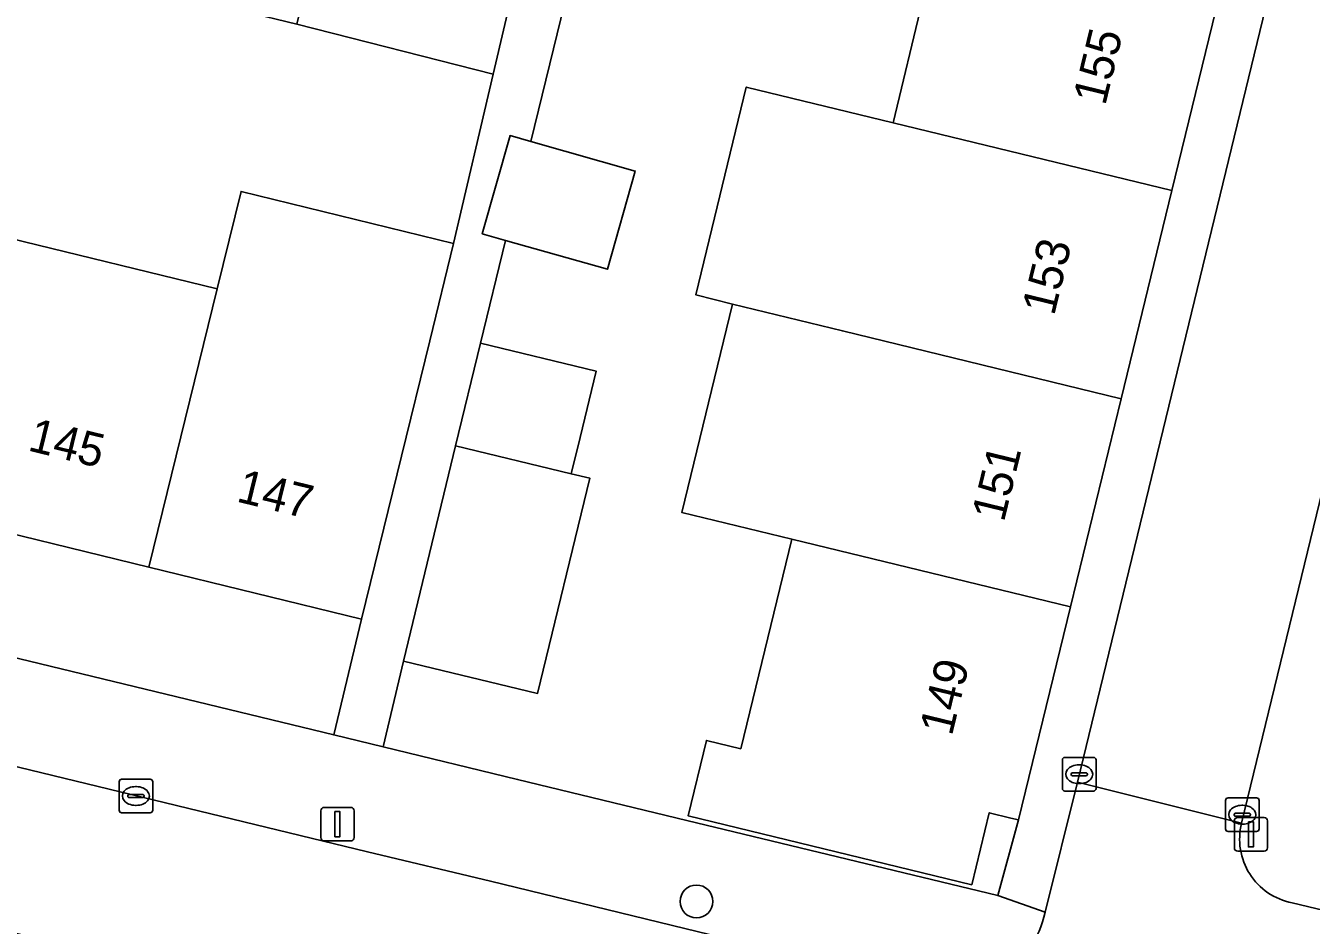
# Model space of a CAD drawing. Extents: x 162803 to 163818, y 381639 to 382475.
# Drawn here: x 163620.54 to 163658.83, y 382252.79 to 382279.59 of the extents above; entities that cross this region are included whole.
import ezdxf

# ---------------------------------------------------------------- set-up
doc = ezdxf.new("R2010")
doc.units = 0
for name, color, linetype in [('IMGEO_Boom', 7, 'Continuous'), ('IMGEO_Erf', 7, 'Continuous'), ('IMGEO_Groenvoorziening', 7, 'Continuous'), ('IMGEO_Kolk', 7, 'Continuous'), ('IMGEO_Lichtmast', 7, 'Continuous'), ('IMGEO_Muur', 7, 'Continuous'), ('IMGEO_Pand', 7, 'Continuous'), ('IMGEO_Pand_nummerreeks', 7, 'Continuous'), ('IMGEO_Rijbaan_lokaal_open', 7, 'Continuous'), ('IMGEO_Voetpad_open', 7, 'Continuous')]:
    doc.layers.add(name, color=color, linetype=linetype)

msp = doc.modelspace()

# ---------------------------------------------------------------- linework, layer by layer
at = {"layer": 'IMGEO_Boom'}
msp.add_circle((163640.517, 382253.501), 0.489, dxfattribs=at)
at = {"layer": 'IMGEO_Erf'}
for points in [[(163620.054, 382273.269), (163626.239, 382271.755), (163626.949, 382274.656), (163633.282, 382273.106), (163634.46, 382278.15), (163628.611, 382279.642), (163625.492, 382280.405), (163626.246, 382283.481), (163623.103, 382284.25), (163622.836, 382283.158), (163621.754, 382283.423), (163622.014, 382284.485), (163619.015, 382285.219)], [(163637.044, 382282.127), (163635.585, 382276.144), (163638.695, 382275.264), (163637.866, 382272.338), (163634.832, 382273.197), (163634.086, 382270.136), (163637.527, 382269.304), (163637.049, 382267.325), (163636.788, 382266.246), (163637.336, 382266.114), (163635.786, 382259.699), (163631.791, 382260.664), (163631.188, 382258.105), (163635.189, 382257.136), (163640.233, 382255.911), (163649.497, 382253.676), (163650.114, 382255.931), (163649.886, 382255.986), (163649.24, 382256.143), (163648.718, 382253.997), (163640.265, 382256.054), (163640.811, 382258.299), (163641.835, 382258.051), (163643.354, 382264.296), (163640.08, 382265.093), (163641.589, 382271.296), (163640.495, 382271.577), (163642, 382277.766), (163646.372, 382276.702), (163647.245, 382280.293)]]:
    msp.add_lwpolyline(points, dxfattribs=at)
msp.add_lwpolyline([(163599.466, 382269.517), (163593.282, 382271.031), (163587.095, 382272.545), (163580.911, 382274.059), (163574.725, 382275.574), (163568.393, 382277.124), (163567.518, 382273.524), (163629.714, 382258.462), (163630.541, 382261.909), (163624.208, 382263.459), (163618.023, 382264.974), (163611.836, 382266.488), (163605.652, 382268.002)], close=True, dxfattribs=at)
at = {"layer": 'IMGEO_Groenvoorziening'}
msp.add_lwpolyline([(163658.26, 382253.463), (163662.248, 382252.505), (163665.759, 382267.151), (163659.878, 382268.693), (163656.757, 382255.831)], dxfattribs=at)
msp.add_arc((163658.626, 382255.356), 1.929, 165.7565, 259.0511, dxfattribs=at)
at = {"layer": 'IMGEO_Kolk'}
for p, q in [((163651.418, 382256.865), (163651.418, 382257.717)), ((163651.493, 382257.791), (163652.345, 382257.791)), ((163652.419, 382257.717), (163652.419, 382256.865)), ((163651.677, 382257.285), (163651.677, 382257.297)), ((163652.115, 382257.248), (163651.717, 382257.248)), ((163651.72, 382257.334), (163652.118, 382257.334)), ((163651.906, 382257.571), (163651.931, 382257.571)), ((163652.161, 382257.297), (163652.161, 382257.285)), ((163623.318, 382256.217), (163623.318, 382257.069)), ((163623.393, 382257.143), (163624.245, 382257.143)), ((163623.806, 382256.923), (163623.831, 382256.923)), ((163624.319, 382257.069), (163624.319, 382256.217)), ((163651.929, 382257.011), (163651.904, 382257.011)), ((163623.577, 382256.637), (163623.577, 382256.649)), ((163624.015, 382256.6), (163623.617, 382256.6)), ((163623.62, 382256.686), (163624.018, 382256.686)), ((163624.061, 382256.649), (163624.061, 382256.637)), ((163652.345, 382256.791), (163651.493, 382256.791)), ((163656.277, 382255.66), (163656.277, 382256.512)), ((163656.352, 382256.586), (163657.204, 382256.586)), ((163657.278, 382256.512), (163657.278, 382255.66)), ((163624.245, 382256.143), (163623.393, 382256.143)), ((163623.829, 382256.363), (163623.804, 382256.363)), ((163656.536, 382256.08), (163656.536, 382256.092)), ((163656.579, 382256.129), (163656.977, 382256.129)), ((163656.765, 382256.366), (163656.79, 382256.366)), ((163657.02, 382256.092), (163657.02, 382256.08)), ((163656.974, 382256.043), (163656.576, 382256.043)), ((163656.788, 382255.806), (163656.763, 382255.806)), ((163657.204, 382255.586), (163656.352, 382255.586))]:
    msp.add_line(p, q, dxfattribs=at)
for points in [[(163651.418, 382256.865), (163651.418, 382257.717)], [(163651.493, 382257.791), (163652.345, 382257.791)], [(163652.419, 382257.717), (163652.419, 382256.865)], [(163623.318, 382256.217), (163623.318, 382257.069)], [(163623.393, 382257.143), (163624.245, 382257.143)], [(163624.319, 382257.069), (163624.319, 382256.217)], [(163652.345, 382256.791), (163651.493, 382256.791)], [(163656.277, 382255.66), (163656.277, 382256.512)], [(163656.352, 382256.586), (163657.204, 382256.586)], [(163657.278, 382256.512), (163657.278, 382255.66)], [(163624.245, 382256.143), (163623.393, 382256.143)], [(163657.204, 382255.586), (163656.352, 382255.586)]]:
    msp.add_lwpolyline(points, dxfattribs=at)
for centre, radius, start, end in [((163651.495, 382257.715), 0.0765, 91.552, 178.448), ((163651.495, 382257.715), 0.0765, 91.552, 178.448), ((163652.343, 382257.715), 0.0765, 1.552, 88.448), ((163652.343, 382257.715), 0.0765, 1.552, 88.448), ((163651.717, 382257.294), 0.0403, 85.8775, 175.7526), ((163651.714, 382257.284), 0.0366, 178.938, 274.7102), ((163652.118, 382257.291), 0.043, 264.8664, 352.4533), ((163652.122, 382257.296), 0.0386, 1.7309, 96.639), ((163623.395, 382257.067), 0.0765, 91.552, 178.448), ((163623.395, 382257.067), 0.0765, 91.552, 178.448), ((163624.243, 382257.067), 0.0765, 1.552, 88.448), ((163624.243, 382257.067), 0.0765, 1.552, 88.448), ((163651.495, 382256.867), 0.0765, 181.552, 268.448), ((163651.495, 382256.867), 0.0765, 181.552, 268.448), ((163652.343, 382256.867), 0.0765, 271.552, 358.448), ((163652.343, 382256.867), 0.0765, 271.552, 358.448), ((163623.617, 382256.646), 0.0403, 85.8775, 175.7526), ((163623.614, 382256.636), 0.0366, 178.938, 274.7102), ((163624.018, 382256.643), 0.043, 264.8664, 352.4533), ((163624.022, 382256.648), 0.0386, 1.7309, 96.639), ((163656.354, 382256.51), 0.0765, 91.552, 178.448), ((163656.354, 382256.51), 0.0765, 91.552, 178.448), ((163657.202, 382256.51), 0.0765, 1.552, 88.448), ((163657.202, 382256.51), 0.0765, 1.552, 88.448), ((163623.395, 382256.219), 0.0765, 181.552, 268.448), ((163623.395, 382256.219), 0.0765, 181.552, 268.448), ((163624.243, 382256.219), 0.0765, 271.552, 358.448), ((163624.243, 382256.219), 0.0765, 271.552, 358.448), ((163656.576, 382256.089), 0.0403, 85.8775, 175.7526), ((163656.573, 382256.079), 0.0366, 178.938, 274.7102), ((163656.977, 382256.086), 0.043, 264.8664, 352.4533), ((163656.981, 382256.091), 0.0386, 1.7309, 96.639), ((163656.354, 382255.662), 0.0765, 181.552, 268.448), ((163656.354, 382255.662), 0.0765, 181.552, 268.448), ((163657.202, 382255.662), 0.0765, 271.552, 358.448), ((163657.202, 382255.662), 0.0765, 271.552, 358.448)]:
    msp.add_arc(centre, radius, start, end, dxfattribs=at)
for centre, major_axis, ratio, start_param, end_param in [((163651.905, 382257.291), (-0.387, 0.002), 0.722429, 4.712389, 7.853982), ((163651.93, 382257.291), (-0.39, 0.002), 0.717154, 1.570796, 4.712389), ((163623.805, 382256.643), (-0.387, 0.002), 0.722429, 4.712389, 7.853982), ((163623.83, 382256.643), (-0.39, 0.002), 0.717154, 1.570796, 4.712389), ((163656.764, 382256.086), (-0.387, 0.002), 0.722429, 4.712389, 7.853982), ((163656.789, 382256.086), (-0.39, 0.002), 0.717154, 1.570796, 4.712389)]:
    msp.add_ellipse(centre, major_axis=major_axis, ratio=ratio, start_param=start_param, end_param=end_param, dxfattribs=at)
at = {"layer": 'IMGEO_Lichtmast'}
for p, q in [((163629.327, 382255.404), (163629.327, 382256.204)), ((163629.327, 382256.204), (163629.327, 382255.404)), ((163629.427, 382256.304), (163630.217, 382256.304)), ((163630.217, 382256.304), (163629.427, 382256.304)), ((163630.317, 382256.204), (163630.317, 382255.404)), ((163630.317, 382255.404), (163630.317, 382256.204)), ((163656.54, 382255.099), (163656.54, 382255.899)), ((163656.54, 382255.899), (163656.54, 382255.099)), ((163656.64, 382255.999), (163657.43, 382255.999)), ((163657.43, 382255.999), (163656.64, 382255.999)), ((163657.53, 382255.899), (163657.53, 382255.099)), ((163657.53, 382255.099), (163657.53, 382255.899)), ((163630.217, 382255.304), (163629.427, 382255.304)), ((163629.427, 382255.304), (163630.217, 382255.304)), ((163657.43, 382254.999), (163656.64, 382254.999)), ((163656.64, 382254.999), (163657.43, 382254.999))]:
    msp.add_line(p, q, dxfattribs=at)
for points in [[(163629.747, 382256.179), (163629.897, 382256.179), (163629.897, 382255.429), (163629.747, 382255.429), (163629.747, 382256.179)], [(163656.96, 382255.874), (163657.11, 382255.874), (163657.11, 382255.124), (163656.96, 382255.124), (163656.96, 382255.874)]]:
    msp.add_lwpolyline(points, dxfattribs=at)
for centre, start, end in [((163629.427, 382256.204), 90, 180), ((163629.427, 382256.204), 90, 180), ((163630.217, 382256.204), 0, 90), ((163630.217, 382256.204), 360, 90), ((163656.64, 382255.899), 90, 180), ((163656.64, 382255.899), 90, 180), ((163657.43, 382255.899), 0, 90), ((163657.43, 382255.899), 360, 90), ((163629.427, 382255.404), 180, 270), ((163629.427, 382255.404), 180, 270), ((163630.217, 382255.404), 270, 0), ((163630.217, 382255.404), 270, 0), ((163656.64, 382255.099), 180, 270), ((163656.64, 382255.099), 180, 270), ((163657.43, 382255.099), 270, 0), ((163657.43, 382255.099), 270, 0)]:
    msp.add_arc(centre, 0.1, start, end, dxfattribs=at)
at = {"layer": 'IMGEO_Muur'}
msp.add_lwpolyline([(163635.189, 382257.136), (163640.233, 382255.911)], dxfattribs=at)
at = {"layer": 'IMGEO_Pand'}
for points in [[(163656.184, 382280.885), (163647.88, 382282.905), (163645.609, 382283.459), (163644.973, 382280.847), (163647.245, 382280.293), (163646.372, 382276.702), (163654.675, 382274.682)], [(163635.194, 382281.291), (163632.483, 382281.954), (163629.364, 382282.718), (163628.611, 382279.642), (163634.46, 382278.15)], [(163654.675, 382274.682), (163646.372, 382276.702), (163642, 382277.766), (163640.495, 382271.577), (163641.589, 382271.296), (163644.863, 382270.499), (163653.166, 382268.479)], [(163638.695, 382275.264), (163635.585, 382276.144), (163634.965, 382276.32), (163634.137, 382273.394), (163634.832, 382273.197), (163637.866, 382272.338)], [(163631.73, 382266.766), (163632.572, 382270.205), (163633.282, 382273.106), (163626.949, 382274.656), (163626.239, 382271.755), (163624.208, 382263.459), (163630.541, 382261.909)], [(163626.239, 382271.755), (163620.054, 382273.269), (163618.023, 382264.974), (163624.208, 382263.459)], [(163644.863, 382270.499), (163641.589, 382271.296), (163640.08, 382265.093), (163643.354, 382264.296), (163651.657, 382262.276), (163653.166, 382268.479)], [(163637.527, 382269.304), (163634.086, 382270.136), (163633.341, 382267.079), (163636.788, 382266.246), (163637.049, 382267.325)], [(163637.336, 382266.114), (163636.788, 382266.246), (163633.341, 382267.079), (163631.791, 382260.664), (163635.786, 382259.699)], [(163643.354, 382264.296), (163641.835, 382258.051), (163640.811, 382258.299), (163640.265, 382256.054), (163648.718, 382253.997), (163649.24, 382256.143), (163649.886, 382255.986), (163650.114, 382255.931), (163651.657, 382262.276)]]:
    msp.add_lwpolyline(points, close=True, dxfattribs=at)
at = {"layer": 'IMGEO_Rijbaan_lokaal_open'}
for points in [[(163660.253, 382291.579), (163659.798, 382289.705), (163659.088, 382286.788), (163651.867, 382257.055), (163656.757, 382255.831), (163659.878, 382268.693), (163662.686, 382280.32), (163662.859, 382281.052)], [(163656.757, 382255.831), (163651.867, 382257.055), (163650.903, 382253.181)], [(163666.053, 382251.584), (163662.248, 382252.505), (163658.26, 382253.463)]]:
    msp.add_lwpolyline(points, dxfattribs=at)
msp.add_lwpolyline([(163570.121, 382269.682), (163568.983, 382264.946), (163579.352, 382262.439), (163581.234, 382261.984), (163621.835, 382252.168), (163623.5, 382251.765), (163645.168, 382246.526), (163646.325, 382251.195), (163634.38, 382254.107), (163630.719, 382254.979)], close=True, dxfattribs=at)
for centre, radius, start, end in [((163658.626, 382255.356), 1.929, 165.7565, 259.0511), ((163648.083, 382253.754), 2.877, 253.6256, 348.5198)]:
    msp.add_arc(centre, radius, start, end, dxfattribs=at)
at = {"layer": 'IMGEO_Voetpad_open'}
for points in [[(163634.832, 382273.197), (163634.137, 382273.394), (163634.965, 382276.32), (163635.585, 382276.144), (163637.044, 382282.127), (163637.828, 382285.35), (163638.185, 382286.819), (163636.636, 382287.183), (163635.194, 382281.291), (163634.46, 382278.15), (163633.282, 382273.106), (163632.572, 382270.205), (163631.73, 382266.766), (163630.541, 382261.909), (163629.714, 382258.462), (163631.188, 382258.105), (163631.791, 382260.664), (163633.341, 382267.079), (163634.086, 382270.136)], [(163659.088, 382286.788), (163657.7, 382287.116), (163656.184, 382280.885), (163654.675, 382274.682), (163653.166, 382268.479), (163651.657, 382262.276), (163650.114, 382255.931), (163649.497, 382253.676), (163650.903, 382253.181), (163651.867, 382257.055)]]:
    msp.add_lwpolyline(points, close=True, dxfattribs=at)
for points in [[(163567.518, 382273.524), (163565.794, 382273.941), (163542.645, 382279.547), (163542.158, 382276.518), (163566.226, 382270.636), (163570.121, 382269.682), (163630.719, 382254.979), (163634.38, 382254.107), (163646.325, 382251.195), (163647.272, 382250.993)], [(163650.903, 382253.181), (163649.497, 382253.676), (163640.233, 382255.911), (163635.189, 382257.136), (163631.188, 382258.105), (163629.714, 382258.462), (163567.518, 382273.524)]]:
    msp.add_lwpolyline(points, dxfattribs=at)
msp.add_arc((163648.083, 382253.754), 2.877, 253.6256, 348.5198, dxfattribs=at)

# ---------------------------------------------------------------- texts
at = {"layer": 'IMGEO_Pand_nummerreeks'}
for s, rotation, p in [('155', 76.3294, (163652.692, 382277.189)), ('153', 76.3294, (163651.169, 382270.928)), ('145', 346.2435, (163620.567, 382266.945)), ('151', 76.3282, (163649.673, 382264.778)), ('147', 346.2433, (163626.782, 382265.424)), ('149', 76.3282, (163648.123, 382258.406))]:
    msp.add_text(s, height=1, rotation=rotation, dxfattribs=at).set_placement(p)

doc.saveas('drawing.dxf')
